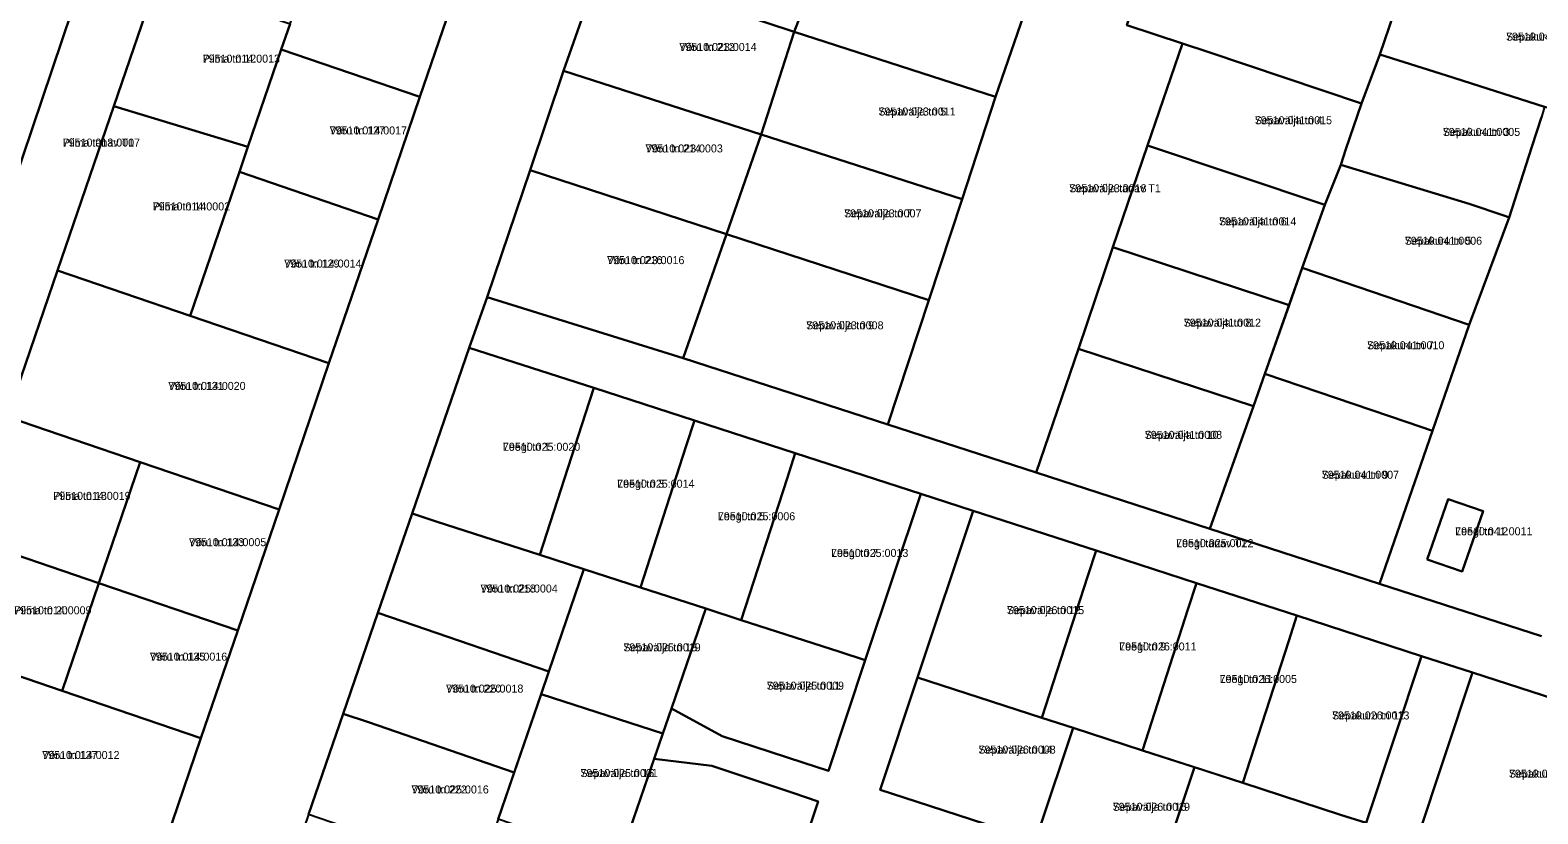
# Model space of a CAD drawing. Extents: x 643847 to 663718, y 6468443 to 6482775.
# Drawn here: x 658986.5 to 659269.3, y 6470797.7 to 6470944.7 of the extents above; entities that cross this region are included whole.
import ezdxf

# ---------------------------------------------------------------- set-up
doc = ezdxf.new("R2010")
doc.units = 0
for name, color, linetype in [('L_AADRESS', 7, 'Continuous'), ('PIIR', 7, 'Continuous'), ('TUNNUS', 7, 'Continuous')]:
    doc.layers.add(name, color=color, linetype=linetype)

msp = doc.modelspace()

# ---------------------------------------------------------------- linework, layer by layer
at = {"layer": 'PIIR'}
for points in [[(659037.5, 6471078.71), (659052.17, 6471072.66), (659048.14, 6471069.7), (659040.36, 6471045.52), (659034.45, 6471026.41), (659026.29, 6471001.18), (659018.08, 6470977.13), (659010.33, 6470954.42), (659002.13, 6470930.48), (658991.6, 6470899.63), (658982.24, 6470872.19), (658974.48, 6470849.48), (658967.57, 6470829.24), (658956.87, 6470797.9), (658950.02, 6470777.84), (658951.36, 6470772.19), (658932.96, 6470776.66), (658937.04, 6470778.73), (658997.96, 6470959.3)], [(658770.26, 6471048.02), (658804.51, 6471044.04), (658846.47, 6471039.1), (658853.51, 6471010.63), (658997.96, 6470959.3), (658937.04, 6470778.73), (658932.96, 6470776.66), (658839.94, 6470784.5), (658841.96, 6470817.25), (658808.38, 6470818.36), (658801.91, 6470818.57), (658800.08, 6470832.35), (658796.92, 6470856.26), (658765.82, 6470853.73), (658762.02, 6470919.09), (658759.57, 6470983.12)], [(659199.22, 6470993.71), (659207.64, 6471019.25), (659215.36, 6471016.77), (659201.19, 6470973.35), (659192.16, 6470945.68), (659202.59, 6470942.2), (659196.07, 6470923.07), (659189.56, 6470904), (659183.08, 6470884.91), (659175.18, 6470861.72), (659147.36, 6470870.74), (659155.01, 6470894.04), (659161.25, 6470913.03), (659167.56, 6470932.23), (659174.01, 6470951.1), (659184.35, 6470947.81), (659192.19, 6470972.02), (659164.03, 6470980.9), (659165.23, 6470984.72), (659167.11, 6470990.59), (659170.02, 6470983.54), (659193.43, 6470975.86)], [(659099.59, 6470975.6), (659136.93, 6470963.06), (659129.77, 6470944.39), (659093.31, 6470956.47)], [(659059.58, 6470932.21), (659033.56, 6470941.11), (659035.21, 6470945.93), (659042.96, 6470968.63), (659044.23, 6470972.33), (659070.24, 6470963.44)], [(659201.19, 6470973.35), (659205.94, 6470971.78), (659228.71, 6470964.23), (659229.76, 6470963.89), (659245.89, 6470958.55), (659239.59, 6470940.16), (659236.17, 6470930.95), (659207.34, 6470940.63), (659202.59, 6470942.2), (659192.16, 6470945.68)], [(659167.56, 6470932.23), (659129.77, 6470944.39), (659136.93, 6470963.06), (659156.39, 6470956.54), (659174.01, 6470951.1)], [(659281.07, 6470926.97), (659270.5, 6470930.36), (659252.1, 6470936.2), (659239.59, 6470940.16), (659245.89, 6470958.55), (659252.17, 6470956.5), (659258.44, 6470954.42), (659282.09, 6470946.63), (659286.84, 6470945.06)], [(659093.31, 6470956.47), (659129.77, 6470944.39), (659123.57, 6470925.16), (659086.53, 6470937.12)], [(659010.33, 6470954.42), (659035.21, 6470945.93), (659033.56, 6470941.11), (659027.32, 6470922.84), (659002.13, 6470930.48)], [(659161.25, 6470913.03), (659123.57, 6470925.16), (659129.77, 6470944.39), (659167.56, 6470932.23)], [(659051.73, 6470909.22), (659025.7, 6470918.12), (659027.32, 6470922.84), (659033.56, 6470941.11), (659059.58, 6470932.21)], [(659229.33, 6470911.95), (659196.07, 6470923.07), (659202.59, 6470942.2), (659207.34, 6470940.63), (659236.17, 6470930.95), (659233.26, 6470922.37), (659232.28, 6470919.48)], [(659252.1, 6470936.2), (659270.5, 6470930.36), (659269.93, 6470928.41), (659268.12, 6470922.85), (659263.88, 6470909.59), (659263.05, 6470909.88), (659256.37, 6470912.12), (659232.28, 6470919.48), (659233.26, 6470922.37), (659236.17, 6470930.95), (659239.59, 6470940.16)], [(659086.53, 6470937.12), (659123.57, 6470925.16), (659117.05, 6470906.44), (659080.25, 6470918.45)], [(659002.13, 6470930.48), (659027.32, 6470922.84), (659025.7, 6470918.12), (659016.49, 6470891.14), (658991.6, 6470899.63)], [(659155.01, 6470894.04), (659117.05, 6470906.44), (659123.57, 6470925.16), (659161.25, 6470913.03)], [(659196.07, 6470923.07), (659229.33, 6470911.95), (659225.07, 6470900.13), (659222.59, 6470893.11), (659189.56, 6470904)], [(659072.16, 6470894.63), (659080.25, 6470918.45), (659117.05, 6470906.44), (659108.96, 6470883.19)], [(659256.37, 6470889.45), (659225.07, 6470900.13), (659229.33, 6470911.95), (659232.28, 6470919.48), (659256.37, 6470912.12), (659263.05, 6470909.88), (659263.88, 6470909.59)], [(659042.51, 6470882.25), (659016.49, 6470891.14), (659025.7, 6470918.12), (659051.73, 6470909.22)], [(659147.36, 6470870.74), (659108.96, 6470883.19), (659117.05, 6470906.44), (659155.01, 6470894.04)], [(659189.56, 6470904), (659222.59, 6470893.11), (659218.04, 6470880.25), (659215.9, 6470874.17), (659183.08, 6470884.91)], [(659033.14, 6470854.81), (659007.12, 6470863.69), (658982.24, 6470872.19), (658991.6, 6470899.63), (659016.49, 6470891.14), (659042.51, 6470882.25)], [(659249.47, 6470869.57), (659244.74, 6470871.18), (659218.04, 6470880.25), (659225.07, 6470900.13), (659256.37, 6470889.45)], [(659068.8, 6470885.14), (659092.19, 6470877.58), (659090.65, 6470872.82), (659082.05, 6470846.28), (659062.83, 6470852.49), (659058.1, 6470854.01)], [(659183.08, 6470884.91), (659215.9, 6470874.17), (659207.75, 6470851.16), (659175.18, 6470861.72)], [(659239.55, 6470840.85), (659207.75, 6470851.16), (659215.9, 6470874.17), (659218.04, 6470880.25), (659244.74, 6470871.18), (659249.47, 6470869.57)], [(659111.09, 6470871.46), (659109.54, 6470866.7), (659100.94, 6470840.16), (659090.34, 6470843.59), (659082.05, 6470846.28), (659090.65, 6470872.82), (659092.19, 6470877.58)], [(658982.24, 6470872.19), (659007.12, 6470863.69), (658999.37, 6470840.98), (658974.48, 6470849.48)], [(659129.98, 6470865.34), (659128.44, 6470860.59), (659119.84, 6470834.04), (659113.18, 6470836.21), (659100.94, 6470840.16), (659109.54, 6470866.7), (659111.09, 6470871.46)], [(659153.52, 6470857.72), (659143.11, 6470826.51), (659138.35, 6470828.05), (659119.84, 6470834.04), (659128.44, 6470860.59), (659129.98, 6470865.34)], [(659025.39, 6470832.1), (658999.37, 6470840.98), (659007.12, 6470863.69), (659033.14, 6470854.81)], [(659248.48, 6470845.41), (659252.41, 6470856.75), (659259.02, 6470854.46), (659255.09, 6470843.12)], [(659248.48, 6470845.41), (659255.09, 6470843.12), (659259.02, 6470854.46), (659252.41, 6470856.75)], [(659082.05, 6470846.28), (659090.34, 6470843.59), (659083.74, 6470824.38), (659056.41, 6470833.77), (659051.7, 6470835.39), (659058.1, 6470854.01), (659062.83, 6470852.49)], [(659163.37, 6470854.52), (659186.4, 6470847.07), (659184.86, 6470842.32), (659176.24, 6470815.68), (659157.35, 6470821.8), (659152.92, 6470823.23)], [(658974.48, 6470849.48), (658999.37, 6470840.98), (658992.46, 6470820.75), (658967.57, 6470829.24)], [(659205.24, 6470840.98), (659203.7, 6470836.22), (659195.08, 6470809.58), (659182.09, 6470813.79), (659176.24, 6470815.68), (659184.86, 6470842.32), (659186.4, 6470847.07)], [(659106.75, 6470817.47), (659105.12, 6470812.76), (659082.29, 6470820.15), (659083.74, 6470824.38), (659090.34, 6470843.59), (659100.94, 6470840.16), (659113.18, 6470836.21)], [(659018.48, 6470811.86), (658992.46, 6470820.75), (658999.37, 6470840.98), (659025.39, 6470832.1)], [(659224.07, 6470834.87), (659222.53, 6470830.11), (659213.91, 6470803.48), (659195.08, 6470809.58), (659203.7, 6470836.22), (659205.24, 6470840.98)], [(659136.18, 6470805.75), (659131.42, 6470807.31), (659116.25, 6470812.28), (659106.75, 6470817.47), (659113.18, 6470836.21), (659119.84, 6470834.04), (659138.35, 6470828.05), (659143.11, 6470826.51)], [(659051.7, 6470835.39), (659056.41, 6470833.77), (659083.74, 6470824.38), (659082.29, 6470820.15), (659077.25, 6470805.46), (659049.92, 6470814.85), (659045.2, 6470816.47)], [(659237.03, 6470795.98), (659232.27, 6470797.52), (659213.91, 6470803.48), (659222.53, 6470830.11), (659224.07, 6470834.87), (659247.42, 6470827.29)], [(659009.88, 6470786.67), (658983.85, 6470795.56), (658982.56, 6470791.78), (658974.24, 6470794.62), (658973.43, 6470792.25), (658956.87, 6470797.9), (658967.57, 6470829.24), (658992.46, 6470820.75), (659018.48, 6470811.86)], [(659237.03, 6470795.98), (659247.42, 6470827.29), (659256.98, 6470824.2), (659246.54, 6470792.72), (659238.16, 6470768), (659261.9, 6470760.31), (659268.06, 6470757.75), (659269.58, 6470736.81), (659271.28, 6470713.37), (659269.94, 6470707.34), (659258.52, 6470706.83), (659239.92, 6470712.65), (659221.79, 6470718.31), (659217.36, 6470704.62), (659214.26, 6470695.97), (659204.51, 6470667.3), (659195.33, 6470670.26), (659205.72, 6470701.58), (659211.97, 6470720.41), (659218.03, 6470739.2), (659224.44, 6470758.02), (659230.74, 6470777.01)], [(659145.89, 6470802.17), (659152.92, 6470823.23), (659157.35, 6470821.8), (659176.24, 6470815.68), (659182.09, 6470813.79), (659175.71, 6470794.72), (659165.53, 6470795.81), (659150.31, 6470800.74)], [(659256.98, 6470824.2), (659281.15, 6470816.36), (659279.62, 6470811.6), (659270.89, 6470784.68), (659251.22, 6470791.08), (659246.54, 6470792.72)], [(659105.12, 6470812.76), (659096.94, 6470788.92), (659074.24, 6470796.67), (659082.29, 6470820.15)], [(659045.2, 6470816.47), (659049.92, 6470814.85), (659077.25, 6470805.46), (659074.24, 6470796.67), (659070.76, 6470786.54), (659038.7, 6470797.55)], [(659195.08, 6470809.58), (659204.88, 6470806.41), (659198.55, 6470787.48), (659196.96, 6470782.73), (659174.15, 6470790.03), (659175.71, 6470794.72), (659182.09, 6470813.79)], [(659134.26, 6470800.01), (659127.36, 6470779.36), (659122.59, 6470780.86), (659096.94, 6470788.92), (659103.49, 6470808), (659114.34, 6470806.68), (659129.52, 6470801.6)], [(659230.74, 6470777.01), (659198.55, 6470787.48), (659204.88, 6470806.41), (659213.91, 6470803.48), (659232.27, 6470797.52), (659237.03, 6470795.98)]]:
    msp.add_lwpolyline(points, close=True, dxfattribs=at)
for points in [[(659093.31, 6470956.47), (659086.53, 6470937.12), (659080.25, 6470918.45), (659072.16, 6470894.63), (659068.8, 6470885.14), (659058.1, 6470854.01), (659051.7, 6470835.39), (659045.2, 6470816.47), (659038.7, 6470797.55), (659032.2, 6470778.64), (659025.68, 6470759.62), (659003.09, 6470766.8), (659009.88, 6470786.67), (659018.48, 6470811.86), (659025.39, 6470832.1), (659033.14, 6470854.81), (659042.51, 6470882.25), (659051.73, 6470909.22), (659059.58, 6470932.21), (659070.24, 6470963.44)], [(659269.95, 6470831), (659239.55, 6470840.85), (659249.47, 6470869.57), (659256.37, 6470889.45), (659263.88, 6470909.59), (659268.12, 6470922.85), (659269.93, 6470928.41)], [(659281.15, 6470816.36), (659256.98, 6470824.2), (659247.42, 6470827.29), (659224.07, 6470834.87), (659205.24, 6470840.98), (659186.4, 6470847.07), (659163.37, 6470854.52), (659153.52, 6470857.72), (659129.98, 6470865.34), (659111.09, 6470871.46), (659092.19, 6470877.58), (659068.8, 6470885.14), (659072.16, 6470894.63), (659108.96, 6470883.19), (659147.36, 6470870.74), (659175.18, 6470861.72), (659207.75, 6470851.16), (659239.55, 6470840.85), (659269.95, 6470831)], [(659127.36, 6470779.36), (659134.26, 6470800.01), (659129.52, 6470801.6), (659114.34, 6470806.68), (659103.49, 6470808), (659105.12, 6470812.76), (659106.75, 6470817.47), (659116.25, 6470812.28), (659131.42, 6470807.31), (659136.18, 6470805.75), (659143.11, 6470826.51), (659153.52, 6470857.72), (659163.37, 6470854.52), (659152.92, 6470823.23), (659145.89, 6470802.17), (659150.31, 6470800.74), (659165.53, 6470795.81)]]:
    msp.add_lwpolyline(points, dxfattribs=at)

# ---------------------------------------------------------------- texts
at = {"layer": 'L_AADRESS'}
for s, p in [('Sepakuru tn 1', (659263.29, 6470942.76)), ('Võru tn 212', (659108.22, 6470940.82)), ('Piima tn 12', (659018.82, 6470938.63)), ('Sepavälja tn 5', (659145.56, 6470928.71)), ('Võru tn 127', (659042.64, 6470925.16)), ('Sepavälja tn 4', (659216.15, 6470927.07)), ('Piima tänav T1', (658992.57, 6470922.88)), ('Sepakuru tn 3', (659251.44, 6470924.88)), ('Võru tn 214', (659101.88, 6470921.78)), ('Sepavälja tänav T1', (659181.36, 6470914.31)), ('Piima tn 14', (659009.46, 6470910.9)), ('Sepavälja tn 7', (659139.14, 6470909.6)), ('Sepavälja tn 6', (659209.45, 6470908.09)), ('Sepakuru tn 5', (659244.3, 6470904.46)), ('Võru tn 129', (659034.11, 6470900.18)), ('Võru tn 216', (659094.68, 6470900.82)), ('Sepavälja tn 9', (659132.03, 6470888.59)), ('Sepavälja tn 8', (659202.83, 6470889.09)), ('Sepakuru tn 7', (659237.22, 6470884.85)), ('Võru tn 131', (659012.37, 6470877.22)), ('Leegi tn 1', (659075.14, 6470865.8)), ('Sepavälja tn 10', (659195.53, 6470868.04)), ('Sepakuru tn 9', (659228.72, 6470860.55)), ('Leegi tn 3', (659096.57, 6470858.87)), ('Piima tn 18', (658990.8, 6470856.59)), ('Leegi tn 5', (659115.46, 6470852.76)), ('Leegi tn 12', (659253.75, 6470849.94)), ('Võru tn 133', (659016.25, 6470847.9)), ('Leegi tänav T1', (659201.41, 6470847.71)), ('Leegi tn 7', (659136.68, 6470845.88)), ('Võru tn 218', (659070.92, 6470839.2)), ('Piima tn 20', (658983.47, 6470835.12)), ('Sepavälja tn 12', (659169.66, 6470835.15)), ('Võru tn 135', (659008.92, 6470826.42)), ('Sepavälja tn 13', (659097.73, 6470828.17)), ('Leegi tn 9', (659190.74, 6470828.33)), ('Sepavälja tn 11', (659124.61, 6470820.98)), ('Leegi tn 11', (659209.57, 6470822.23)), ('Võru tn 220', (659064.47, 6470820.43)), ('Sepakuru tn 11', (659230.66, 6470815.39)), ('Võru tn 137', (658988.72, 6470807.96)), ('Sepavälja tn 14', (659164.32, 6470808.98)), ('Sepavälja tn 15', (659089.68, 6470804.58)), ('Sepakuru tn 14', (659263.84, 6470804.47)), ('Võru tn 222', (659057.98, 6470801.5)), ('Sepavälja tn 16', (659189.52, 6470798.25))]:
    msp.add_text(s, height=1.5, dxfattribs=at).set_placement(p)
at = {"layer": 'TUNNUS'}
for s, p in [('79510:041:0013', (659263.29, 6470942.76)), ('79510:023:0014', (659108.22, 6470940.82)), ('79510:014:0013', (659018.82, 6470938.63)), ('79510:023:0011', (659145.56, 6470928.71)), ('79510:014:0017', (659042.64, 6470925.16)), ('79510:041:0015', (659216.15, 6470927.07)), ('79510:013:0007', (658992.57, 6470922.88)), ('79510:041:0005', (659251.44, 6470924.88)), ('79510:023:0003', (659101.88, 6470921.78)), ('79510:023:0018', (659181.36, 6470914.31)), ('79510:014:0002', (659009.46, 6470910.9)), ('79510:023:0007', (659139.14, 6470909.6)), ('79510:041:0014', (659209.45, 6470908.09)), ('79510:041:0006', (659244.3, 6470904.46)), ('79510:014:0014', (659034.11, 6470900.18)), ('79510:023:0016', (659094.68, 6470900.82)), ('79510:023:0008', (659132.03, 6470888.59)), ('79510:041:0012', (659202.83, 6470889.09)), ('79510:041:0010', (659237.22, 6470884.85)), ('79510:014:0020', (659012.37, 6470877.22)), ('79510:025:0020', (659075.14, 6470865.8)), ('79510:041:0008', (659195.53, 6470868.04)), ('79510:041:0007', (659228.72, 6470860.55)), ('79510:025:0014', (659096.57, 6470858.87)), ('79510:014:0019', (658990.8, 6470856.59)), ('79510:025:0006', (659115.46, 6470852.76)), ('79510:041:0011', (659253.75, 6470849.94)), ('79510:014:0005', (659016.25, 6470847.9)), ('79510:025:0022', (659201.41, 6470847.71)), ('79510:025:0013', (659136.68, 6470845.88)), ('79510:025:0004', (659070.92, 6470839.2)), ('79510:014:0009', (658983.47, 6470835.12)), ('79510:026:0015', (659169.66, 6470835.15)), ('79510:014:0016', (659008.92, 6470826.42)), ('79510:025:0019', (659097.73, 6470828.17)), ('79510:026:0011', (659190.74, 6470828.33)), ('79510:025:0009', (659124.61, 6470820.98)), ('79510:026:0005', (659209.57, 6470822.23)), ('79510:025:0018', (659064.47, 6470820.43)), ('79510:026:0013', (659230.66, 6470815.39)), ('79510:014:0012', (658988.72, 6470807.96)), ('79510:026:0008', (659164.32, 6470808.98)), ('79510:025:0001', (659089.68, 6470804.58)), ('79510:027:0002', (659263.84, 6470804.47)), ('79510:025:0016', (659057.98, 6470801.5)), ('79510:026:0019', (659189.52, 6470798.25))]:
    msp.add_text(s, height=1.5, dxfattribs=at).set_placement(p)

doc.saveas('drawing.dxf')
